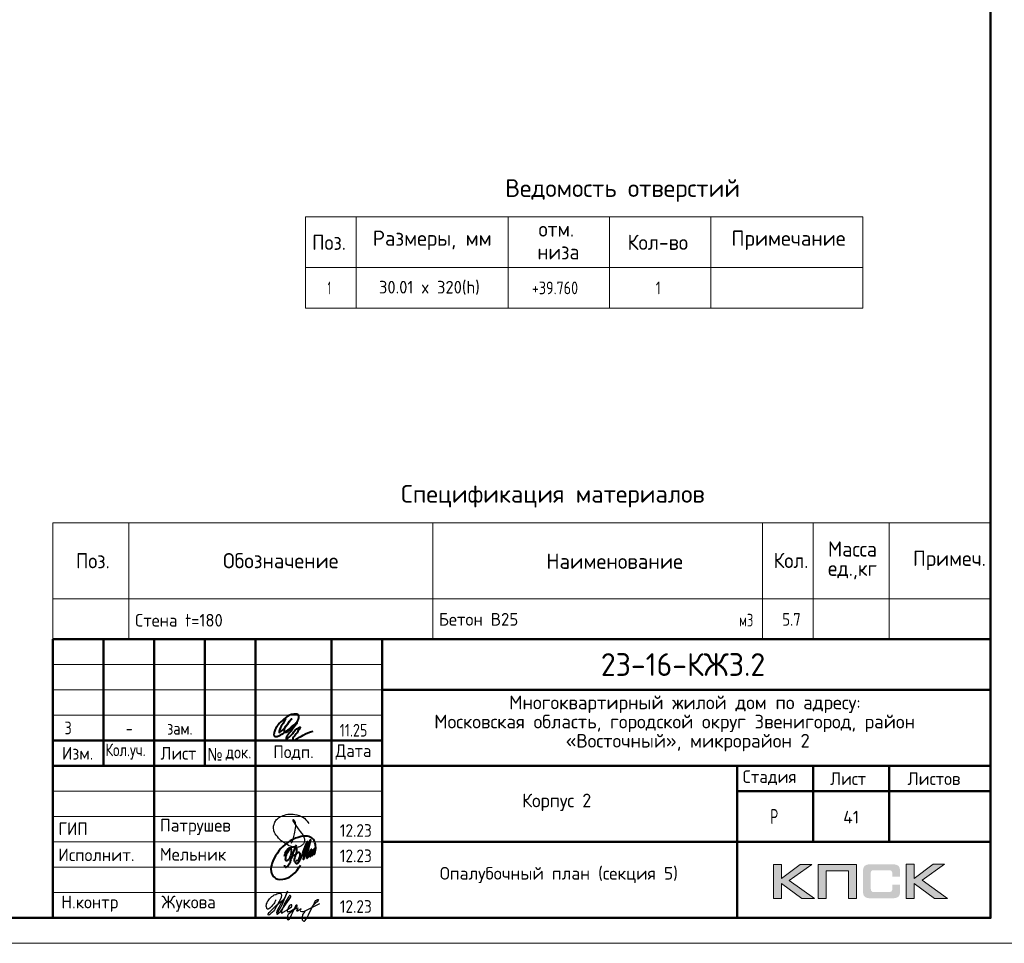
# Model space of a CAD drawing. Header units: millimetres. Extents: x -49773 to 2322955, y -3321 to 58485.
# Tile 565 of 580: x 2240301 to 2259727, y 6225 to 24452. Entities that reach past the tile are written whole.
import ezdxf

# ---------------------------------------------------------------- set-up
doc = ezdxf.new("R2010")
doc.units = ezdxf.units.MM
for name, color, linetype, lineweight in [('Standard', 7, 'Continuous', 25), ('Основная', 7, 'Continuous', 40), ('Стена наружная_ Сайдинг', 7, 'Continuous', 35)]:
    doc.layers.add(name, color=color, linetype=linetype, lineweight=lineweight)
doc.styles.add('GOST 2.304-81', font='txt')
doc.styles.add('GOST AllPlan type A', font='txt')
doc.styles.add('ISOCPEUR', font='txt')
doc.styles.add('Segoe UI Symbol', font='txt')

# ---------------------------------------------------------------- blocks, each defined once
blk = doc.blocks.new('яяя')
at = {"lineweight": 30}
for points in [[(345424, 110432), (345425, 110410), (345424, 110397), (345417, 110379), (345406, 110350), (345390, 110319), (345357, 110275), (345310, 110221), (345265, 110176), (345198, 110110), (345161, 110077), (345133, 110066), (345116, 110066), (345102, 110075), (345090, 110091), (345082, 110115), (345074, 110146), (345066, 110182), (345064, 110206), (345067, 110234), (345077, 110278), (345095, 110320), (345114, 110361), (345134, 110395), (345159, 110428), (345195, 110469), (345228, 110506), (345284, 110560), (345331, 110595), (345379, 110625), (345435, 110648), (345486, 110670), (345532, 110686), (345573, 110696), (345605, 110698), (345621, 110695), (345635, 110687), (345648, 110671), (345656, 110649), (345659, 110625), (345659, 110583), (345656, 110553), (345647, 110523), (345635, 110489), (345387, 110033), (345349, 109985), (345311, 109948), (345247, 109889), (345209, 109858), (345192, 109844), (345180, 109837), (345157, 109833), (345150, 109835), (345140, 109842), (345135, 109856), (345138, 109881), (345148, 109892), (345183, 109930), (345267, 110024), (345343, 110105), (345455, 110213), (345617, 110343), (345775, 110456), (345811, 110526), (345838, 110607), (345890, 110740), (345902, 110771), (345698, 110295), (345672, 110226), (345626, 110132), (345572, 110032), (345518, 109953), (345481, 109918), (345497, 110001), (345567, 110147), (345655, 110301), (345760, 110442)], [(345481, 109918), (345476, 109896), (345475, 109874), (345485, 109861), (345506, 109866), (345539, 109891), (345632, 109983), (345968, 110450), (346022, 110527), (346029, 110560), (346027, 110579), (346026, 110590), (346010, 110605), (345993, 110609), (345975, 110601), (345962, 110584), (345954, 110562), (345857, 110421), (345783, 110292), (345741, 110183), (345701, 110079), (345665, 109985), (345660, 109952), (345666, 109929), (345669, 109915), (345682, 109910), (345702, 109914), (345735, 109941), (345846, 110007), (346065, 110160), (346075, 110193), (346070, 110217), (346066, 110236), (346052, 110241), (346030, 110241), (346007, 110228), (345978, 110203), (345960, 110164), (345892, 110010), (345895, 109986), (345904, 109966), (345925, 109964), (345969, 109968), (346045, 110000), (346218, 110114), (346261, 110154), (346280, 110184), (346282, 110210), (346278, 110225), (346263, 110229), (346241, 110222), (346220, 110198), (346162, 110049), (345989, 109904), (345932, 109849), (345906, 109805), (345891, 109739), (345890, 109690), (345899, 109652), (345924, 109647), (345956, 109655), (345980, 109674), (346058, 109838), (346158, 110046), (346261, 110098), (346314, 110120), (346292, 110079), (346269, 110036), (346261, 110008), (346267, 109998), (346293, 109998), (346363, 110039), (346445, 110095), (346421, 110068), (346414, 110040), (346407, 110011), (346416, 109990), (346466, 109972), (346509, 109977), (346574, 109984), (347172, 110293)], [(346586, 109971), (346543, 109917), (346509, 109873), (346489, 109825), (346475, 109767), (346472, 109710), (346478, 109675), (346485, 109641), (346501, 109621), (346517, 109602), (346542, 109589), (346568, 109592), (346605, 109620), (346680, 109731), (346736, 109842), (346865, 110115), (346962, 110290), (346969, 110318), (346979, 110360), (347013, 110403), (347056, 110434), (347091, 110450), (347109, 110450), (347121, 110434), (347115, 110405), (347072, 110355), (347012, 110307), (346924, 110222)]]:
    blk.add_lwpolyline(points, dxfattribs=at)
blk = doc.blocks.new('Из_буфера32210')
at = {"color": 7, "lineweight": 25}
blk.add_lwpolyline([(357, 84), (386, 160), (399, 213), (405, 239), (412, 268), (420, 299), (427, 339), (434, 380), (437, 414), (438, 442), (436, 466), (430, 489), (425, 504), (417, 519), (409, 531), (405, 535), (403, 536), (400, 539), (394, 541), (387, 543), (383, 542), (379, 539), (377, 534), (377, 528), (379, 523), (438, 428), (470, 382), (484, 365), (504, 341), (528, 310), (551, 280), (562, 264), (575, 247), (582, 235), (589, 220), (599, 198), (606, 184), (610, 167), (611, 155), (612, 143), (611, 127), (609, 116), (603, 96), (596, 82), (588, 69), (579, 56), (563, 43), (551, 34), (539, 25), (524, 16), (511, 10), (494, 5), (481, 3), (456, 0), (432, 1), (415, 3), (396, 6), (375, 11), (355, 19), (336, 24), (310, 31), (293, 39), (269, 53), (243, 69), (223, 80), (202, 93), (180, 109), (152, 128), (126, 152), (98, 182), (77, 211), (52, 241), (32, 266), (20, 293), (8, 329), (3, 348), (1, 373), (0, 393), (1, 417), (6, 440), (13, 454), (20, 476), (26, 497), (38, 517), (47, 529), (60, 548), (75, 563), (95, 581), (115, 593), (135, 606), (161, 618), (187, 628), (213, 638), (251, 647), (282, 653), (319, 655), (353, 655), (384, 652), (418, 648), (460, 641), (503, 628), (544, 611), (579, 594), (611, 573), (639, 545), (666, 515), (679, 496), (694, 471)], dxfattribs=at)
blk = doc.blocks.new('Из_буфера5543')
at = {"layer": 'Основная'}
for points in [[(762, 497), (761, 475), (762, 458), (767, 452), (778, 451), (786, 456), (792, 470), (796, 479), (799, 485), (802, 495), (805, 507), (808, 516), (812, 533), (814, 535), (801, 505), (800, 490), (800, 477), (805, 470), (820, 476), (824, 483), (826, 494), (829, 504), (833, 526), (835, 530), (842, 548), (846, 564), (852, 580), (855, 593), (859, 605), (862, 610), (866, 617), (856, 574), (856, 555), (851, 540), (848, 519), (849, 504), (848, 495), (853, 493), (861, 496), (863, 501), (868, 518), (873, 541), (876, 550), (880, 574), (883, 591), (886, 612), (881, 686), (874, 707), (870, 726), (859, 756), (851, 767), (838, 790), (819, 809), (794, 828), (785, 830), (763, 839), (748, 848), (721, 853), (704, 855), (666, 856), (639, 856), (599, 849), (579, 842), (535, 829), (485, 816), (420, 783), (378, 759), (341, 732), (282, 688), (227, 640), (195, 610), (157, 566), (127, 518), (88, 464), (57, 403), (39, 361), (27, 325), (16, 296), (6, 253), (0, 203), (7, 156), (13, 124), (29, 84), (60, 48), (75, 35), (98, 20), (138, 4), (165, 0), (237, 4), (277, 13), (317, 25), (365, 46), (428, 93), (474, 130), (516, 180), (554, 236), (582, 281)], [(496, 377), (509, 373), (536, 381), (548, 392), (559, 405), (565, 424), (573, 446), (576, 461), (579, 481), (579, 496), (575, 512), (567, 526), (551, 531), (538, 533), (529, 527), (518, 519), (505, 506), (501, 498), (495, 491), (490, 482), (482, 466), (479, 458), (472, 435), (468, 429), (464, 416), (460, 401), (461, 392), (462, 373), (465, 356), (469, 345), (477, 337), (483, 324), (496, 316), (511, 315), (524, 318), (535, 326), (547, 340), (554, 347), (566, 364), (572, 374), (579, 385), (593, 419), (599, 436), (606, 452), (616, 479), (623, 504), (629, 521), (635, 533), (637, 542), (643, 556), (644, 557), (652, 576), (658, 592), (688, 673), (724, 750), (651, 489), (636, 412), (636, 406), (639, 402), (645, 401), (649, 402), (651, 406), (655, 416), (660, 420), (661, 427), (665, 436), (668, 446), (753, 720), (780, 779), (715, 511), (710, 476), (706, 424), (712, 420), (718, 419), (725, 426), (729, 430), (733, 436), (737, 445), (741, 458), (745, 471), (747, 484), (749, 488), (761, 511), (768, 534), (772, 548), (776, 561), (781, 570), (788, 582), (792, 587), (802, 594), (804, 592), (807, 589), (807, 579), (807, 575), (804, 562), (805, 556), (800, 541), (793, 526), (784, 512), (774, 498), (767, 491), (762, 486), (760, 488), (763, 507), (764, 513), (767, 525), (769, 537), (771, 545)], [(265, 457), (281, 514), (299, 558), (312, 579), (332, 604), (345, 612), (360, 622), (376, 623), (382, 623), (387, 620), (391, 616), (396, 603), (399, 595), (402, 580), (403, 561), (401, 532), (394, 489), (386, 464), (379, 450), (372, 431), (365, 419), (358, 406), (348, 395), (338, 381), (328, 373), (313, 368), (304, 368), (296, 375), (294, 382), (290, 395), (293, 410), (293, 423), (297, 453), (305, 480), (308, 489), (320, 515), (328, 532), (344, 563), (361, 581), (377, 600), (395, 620), (414, 636), (448, 646), (472, 651), (482, 649), (493, 639), (502, 619), (507, 608), (508, 574), (505, 541), (499, 519), (483, 494), (469, 476), (459, 470), (443, 469), (439, 469)], [(503, 678), (478, 638), (464, 604), (452, 565), (440, 538), (428, 496), (422, 475), (417, 459), (413, 438), (402, 411), (395, 387), (383, 357), (378, 335), (370, 322), (367, 317), (359, 302), (348, 280), (336, 260), (324, 251), (310, 240), (299, 237), (292, 237), (288, 239), (281, 248), (278, 254), (278, 272), (276, 276), (276, 280)]]:
    blk.add_lwpolyline(points, dxfattribs=at)

msp = doc.modelspace()

# ---------------------------------------------------------------- hatches: boundary and pattern name
h = msp.add_hatch(color=256)
h.paths.add_polyline_path([(2255927.9, 7781.6), (2255700.4, 7781.6), (2255328.4, 7501.6), (2255328.4, 7781.6), (2255170.7, 7781.6), (2255170.7, 7109.5), (2255328.4, 7109.5), (2255328.4, 7404.8), (2255730.8, 7109.5), (2255982.5, 7109.5), (2255481.9, 7464.9)])
h.paths.add_polyline_path([(2256210.7, 7655.1), (2256656, 7655.1), (2256656, 7109.5), (2256812.3, 7109.5), (2256812.3, 7781.6), (2256645.6, 7781.6), (2256054.4, 7781.6), (2256054.4, 7622.6), (2256054.4, 7109.5), (2256210.7, 7109.5)])
h.paths.add_polyline_path([(2257950.4, 7785.1), (2257792.8, 7785.1), (2257792.8, 7112.3), (2257950.4, 7112.3), (2257950.4, 7408.2), (2258352.9, 7112.3), (2258604.6, 7112.3), (2258103.9, 7468.4), (2258549.9, 7785.1), (2258323.1, 7785.1), (2257950.4, 7505)])
msp.add_hatch(color=256).paths.add_polyline_path([(2257661.4, 7710.4), (2257659.3, 7718), (2257656.5, 7724.2), (2257653.1, 7730.5), (2257649.6, 7736.7), (2257646.2, 7741.5), (2257642, 7746.4), (2257637.9, 7751.2), (2257633.7, 7755.4), (2257628.2, 7758.8), (2257622.7, 7763), (2257616.4, 7766.4), (2257609.5, 7769.2), (2257602.6, 7771.9), (2257595, 7774.7), (2257587.4, 7776.8), (2257569.4, 7780.2), (2257550.1, 7783), (2257528.6, 7784.4), (2257505.1, 7785.1), (2257104.1, 7785.1), (2257080.5, 7784.4), (2257059.8, 7783), (2257039.7, 7780.2), (2257022.5, 7776.8), (2257014.2, 7774), (2257006.6, 7771.9), (2256999.6, 7769.2), (2256993.4, 7765.7), (2256987.2, 7763), (2256981, 7758.8), (2256976.1, 7755.4), (2256971.3, 7751.2), (2256967.1, 7746.4), (2256963.7, 7741.5), (2256959.5, 7736.7), (2256956.1, 7730.5), (2256953.3, 7724.2), (2256950.5, 7717.3), (2256947.8, 7710.4), (2256945.7, 7702.8), (2256942.2, 7686.2), (2256939.5, 7668.2), (2256937.4, 7648.2), (2256937.4, 7626), (2256937.4, 7272), (2256937.4, 7249.9), (2256939.5, 7229.8), (2256942.2, 7211.2), (2256945.7, 7194.6), (2256947.8, 7187), (2256950.5, 7180), (2256953.3, 7173.1), (2256956.1, 7166.9), (2256959.5, 7161.4), (2256963.7, 7155.8), (2256967.1, 7151), (2256971.3, 7146.2), (2256976.1, 7142), (2256981.7, 7138.6), (2256987.2, 7135.1), (2256993.4, 7131.6), (2256999.6, 7128.2), (2257007.2, 7126.1), (2257014.2, 7123.3), (2257022.5, 7121.3), (2257039.7, 7117.1), (2257059.8, 7115), (2257081.2, 7113), (2257104.1, 7112.3), (2257505.1, 7112.3), (2257528.6, 7113), (2257550.1, 7114.4), (2257569.4, 7117.1), (2257586.7, 7120.6), (2257595, 7123.3), (2257602.6, 7125.4), (2257609.5, 7128.2), (2257616.4, 7131.6), (2257622.7, 7134.4), (2257628.2, 7138.6), (2257633.7, 7142), (2257637.9, 7146.2), (2257642, 7150.3), (2257646.2, 7155.8), (2257649.6, 7160.7), (2257653.1, 7166.9), (2257656.5, 7173.1), (2257659.3, 7179.4), (2257661.4, 7187), (2257664.1, 7194.6), (2257667.6, 7211.2), (2257670.4, 7229.1), (2257671.8, 7249.9), (2257672.4, 7272), (2257672.4, 7383.3), (2257515.5, 7383.3), (2257515.5, 7292.8), (2257515.5, 7286.5), (2257514.8, 7280.3), (2257513.4, 7274.8), (2257512, 7269.2), (2257509.9, 7264.4), (2257507.9, 7260.3), (2257505.1, 7256.1), (2257501.7, 7252.7), (2257498.2, 7249.2), (2257494, 7246.4), (2257489.2, 7244.4), (2257484.4, 7242.3), (2257479.5, 7240.9), (2257473.3, 7240.2), (2257467.1, 7239.5), (2257460.9, 7238.8), (2257137.2, 7238.8), (2257131.7, 7239.5), (2257126.9, 7240.2), (2257122.7, 7242.3), (2257118.6, 7244.4), (2257114.4, 7247.1), (2257111, 7249.9), (2257107.5, 7253.3), (2257104.7, 7257.5), (2257102, 7261.6), (2257099.9, 7265.8), (2257097.8, 7270.6), (2257096.4, 7275.5), (2257094.4, 7285.2), (2257093.7, 7294.8), (2257093.7, 7617.7), (2257093.7, 7623.3), (2257094.4, 7628.8), (2257095.8, 7633.7), (2257097.1, 7638.5), (2257098.5, 7642.6), (2257100.6, 7646.1), (2257103.4, 7649.6), (2257106.1, 7653), (2257109.6, 7655.8), (2257113, 7658.5), (2257117.2, 7660.6), (2257121.3, 7662), (2257126.2, 7663.4), (2257131, 7664.1), (2257136.6, 7664.8), (2257142.1, 7664.8), (2257460.9, 7664.8), (2257467.1, 7664.8), (2257473.3, 7664.1), (2257478.8, 7662.7), (2257483.7, 7661.3), (2257488.5, 7659.2), (2257493.4, 7657.2), (2257497.5, 7653.7), (2257501, 7650.9), (2257504.4, 7646.8), (2257507.2, 7642.6), (2257509.9, 7638.5), (2257512, 7633.7), (2257513.4, 7628.8), (2257514.8, 7623.3), (2257515.5, 7617.1), (2257515.5, 7610.8), (2257515.5, 7536.8), (2257672.4, 7536.8), (2257672.4, 7626), (2257671.8, 7648.2), (2257670.4, 7668.2), (2257667.6, 7686.2), (2257663.5, 7702.8)])

# ---------------------------------------------------------------- linework, layer by layer
at = {"lineweight": 0}
for points in [[(2255170.7, 7109.5), (2255170.7, 7781.6), (2255328.4, 7781.6), (2255328.4, 7501.6), (2255700.4, 7781.6), (2255927.9, 7781.6), (2255481.9, 7464.9), (2255982.5, 7109.5), (2255730.8, 7109.5), (2255328.4, 7404.8), (2255328.4, 7109.5), (2255170.7, 7109.5)], [(2256210.7, 7109.5), (2256210.7, 7655.1), (2256656, 7655.1), (2256656, 7109.5), (2256812.3, 7109.5), (2256812.3, 7781.6), (2256645.6, 7781.6), (2256054.4, 7781.6), (2256054.4, 7622.6), (2256054.4, 7109.5), (2256210.7, 7109.5)], [(2257792.8, 7112.3), (2257792.8, 7785.1), (2257950.4, 7785.1), (2257950.4, 7505), (2258323.1, 7785.1), (2258549.9, 7785.1), (2258103.9, 7468.4), (2258604.6, 7112.3), (2258352.9, 7112.3), (2257950.4, 7408.2), (2257950.4, 7112.3), (2257792.8, 7112.3)]]:
    msp.add_lwpolyline(points, close=True, dxfattribs=at)
at = {"layer": 'Standard', "color": 7, "linetype": 'Continuous', "lineweight": 13, "transparency": 33554687}
for p, q in [((2245938.4, 20558.3), (2256938.4, 20558.3)), ((2245938.4, 19558.3), (2245938.4, 20558.3)), ((2246938.4, 19558.3), (2246938.4, 20558.3)), ((2249938.4, 19558.3), (2249938.4, 20558.3)), ((2251938.4, 19558.3), (2251938.4, 20558.3)), ((2253938.4, 19558.3), (2253938.4, 20558.3)), ((2256938.4, 19558.3), (2256938.4, 20558.3)), ((2245938.4, 19558.3), (2256938.4, 19558.3)), ((2245938.4, 18758.3), (2245938.4, 19558.3)), ((2246938.4, 18758.3), (2246938.4, 19558.3)), ((2249938.4, 18758.3), (2249938.4, 19558.3)), ((2251938.4, 18758.3), (2251938.4, 19558.3)), ((2253938.4, 18758.3), (2253938.4, 19558.3)), ((2256938.4, 18758.3), (2256938.4, 19558.3)), ((2245938.4, 18758.3), (2256938.4, 18758.3)), ((2240954.9, 14524.7), (2259454.9, 14524.7)), ((2240954.9, 14524.7), (2240954.9, 13024.7)), ((2240954.9, 13024.7), (2240954.9, 14524.7)), ((2242454.9, 14524.7), (2242454.9, 13024.7)), ((2248454.9, 14524.7), (2248454.9, 13024.7)), ((2254954.9, 14524.7), (2254954.9, 13024.7)), ((2255954.9, 14524.7), (2255954.9, 13024.7)), ((2257454.9, 14524.7), (2257454.9, 13024.7)), ((2259454.9, 14524.7), (2259454.9, 13024.7)), ((2259454.9, 13024.7), (2240954.9, 13024.7)), ((2240954.9, 13024.7), (2240954.9, 12224.7)), ((2242454.9, 13024.7), (2242454.9, 12224.7)), ((2248454.9, 13024.7), (2248454.9, 12224.7)), ((2254954.9, 13024.7), (2254954.9, 12224.7)), ((2255954.9, 13024.7), (2255954.9, 12224.7)), ((2257454.9, 13024.7), (2257454.9, 12224.7)), ((2259454.9, 13024.7), (2259454.9, 13024.7)), ((2259454.9, 13024.7), (2259454.9, 12224.7)), ((2240954.9, 12224.7), (2259454.9, 12224.7))]:
    msp.add_line(p, q, dxfattribs=at)
msp.add_lwpolyline([(2217954.9, 6224.7), (2259954.9, 6224.7), (2259954.9, 35924.7), (2217954.9, 35924.7), (2217954.9, 6224.7)], close=True, dxfattribs=at)
at = {"layer": 'Standard', "color": 7, "linetype": 'Continuous', "lineweight": 50, "transparency": 33554687}
msp.add_lwpolyline([(2219954.9, 35424.7), (2259454.9, 35424.7), (2259454.9, 6724.7), (2219954.9, 6724.7), (2219954.9, 35424.7)], close=True, dxfattribs=at)
at = {"layer": 'Основная', "color": 7, "ltscale": 100}
msp.add_spline([(2245547.7, 10662.2), (2245478.3, 10535.8), (2245421.3, 10413.9), (2245421.3, 10386), (2245455.9, 10403.8), (2245553.2, 10509), (2245665.1, 10656.6), (2245584.6, 10552.6), (2245521.9, 10457.5), (2245529.8, 10396), (2245589, 10401.6), (2245667.3, 10467.6), (2245759, 10576.1), (2245810.5, 10680.1), (2245803.8, 10728.2), (2245719.5, 10744.4), (2245645, 10733.8), (2245515.2, 10648.8), (2245397.8, 10539.2), (2245340.8, 10441.9), (2245319.5, 10369.2), (2245320.6, 10322.2), (2245360.9, 10304.3), (2245429.1, 10327.8), (2245617, 10453.1), (2245771.3, 10580.6), (2245615.6, 10369.7), (2245560.1, 10272.4), (2245560, 10254), (2245593.5, 10270.8), (2245687.5, 10368.1), (2245812.7, 10483.3), (2245831.7, 10487.7), (2245813.8, 10445.2), (2245736.8, 10333.4), (2245689.7, 10246.2), (2245696.4, 10227.1), (2245732.2, 10236.1), (2245895.5, 10335.6), (2246090.1, 10413.9)], degree=3, dxfattribs=at)
at = {"layer": 'Стена наружная_ Сайдинг', "color": 7, "linetype": 'Continuous', "lineweight": 50, "transparency": 33554687}
for p, q in [((2240954.8, 12224.7), (2259454.9, 12224.7)), ((2240954.8, 6724.7), (2240954.8, 12224.7)), ((2244954.9, 6724.7), (2244954.9, 12224.7)), ((2259454.9, 12224.7), (2259454.9, 6724.7)), ((2247454.9, 11224.7), (2259454.9, 11224.7)), ((2247454.9, 10224.7), (2240954.8, 10224.7)), ((2240954.8, 9724.7), (2247454.9, 9724.7)), ((2247454.9, 9724.7), (2259454.9, 9724.7)), ((2254454.9, 9224.7), (2259454.9, 9224.7)), ((2247454.9, 8224.7), (2259454.9, 8224.7)), ((2240954.8, 6724.7), (2259454.9, 6724.7))]:
    msp.add_line(p, q, dxfattribs=at)
at = {"layer": 'Стена наружная_ Сайдинг', "color": 7, "linetype": 'Continuous', "lineweight": 13, "transparency": 33554687}
for p, q in [((2240954.8, 11724.7), (2247454.9, 11724.7)), ((2240954.8, 11224.7), (2247454.9, 11224.7)), ((2240954.8, 10724.7), (2247454.9, 10724.7)), ((2240954.8, 9224.7), (2247454.9, 9224.7)), ((2240954.8, 8724.7), (2247454.9, 8724.7)), ((2240954.8, 8224.7), (2247454.9, 8224.7)), ((2240954.8, 7724.7), (2247454.9, 7724.7)), ((2240954.8, 7224.7), (2247454.9, 7224.7))]:
    msp.add_line(p, q, dxfattribs=at)
at = {"layer": 'Стена наружная_ Сайдинг', "color": 7, "linetype": 'Continuous', "lineweight": 50, "transparency": 33554687}
for points in [[(2241954.8, 12224.7), (2241954.8, 10974.7), (2241954.8, 9724.7)], [(2242954.9, 12224.7), (2242954.9, 9474.7), (2242954.9, 6724.7)], [(2243954.9, 12224.7), (2243954.9, 10974.7), (2243954.9, 9724.7)], [(2246454.9, 12224.7), (2246454.9, 9474.7), (2246454.9, 6724.7)], [(2247454.9, 12224.7), (2247454.9, 9474.7), (2247454.9, 6724.7)], [(2254454.9, 6724.7), (2254454.9, 8224.7), (2254454.9, 9724.7)], [(2255954.9, 8224.7), (2255954.9, 8974.7), (2255954.9, 9724.7)], [(2257454.9, 9724.7), (2257454.9, 8974.7), (2257454.9, 8224.7)]]:
    msp.add_lwpolyline(points, dxfattribs=at)

# ---------------------------------------------------------------- block references
at = {"color": 1, "ltscale": 100}
msp.add_blockref('Из_буфера32210', (2245309.9, 8118.4), dxfattribs=at)
at = {"color": 2, "lineweight": 60, "xscale": 0.5, "yscale": 0.5, "zscale": 0.5}
msp.add_blockref('яяя', (2072634.1, -48133.9), dxfattribs=at)
at = {"layer": 'Основная'}
msp.add_blockref('Из_буфера5543', (2245257.4, 7485.8), dxfattribs=at)

# ---------------------------------------------------------------- texts
at = {"layer": 'Standard', "color": 7, "linetype": 'Continuous', "lineweight": 35, "transparency": 33554687, "char_height": 350, "attachment_point": 7, "style": 'ISOCPEUR'}
for s, insert, width in [('\\W0.99;Ведомость отверстий', (2249880.9, 20858.3), 5000.014), ('\\W0.99;Спецификация материалов', (2247824.9, 14824.7), 6119.284)]:
    msp.add_mtext(s, dxfattribs=dict(at, insert=insert, width=width))
at = {"layer": 'Standard', "color": 7, "linetype": 'Continuous', "lineweight": 25, "transparency": 33554687}
for s, insert, char_height, width, attachment_point, style in [('\\W0.93;отм.', (2250538.6, 20170.1), 300, 949.137, 7, 'ISOCPEUR'), ('\\W0.92;Поз.', (2246070.9, 19908.3), 300, 872.987, 7, 'ISOCPEUR'), ('\\W0.97;Размеры, мм', (2247268.4, 19908.3), 300, 2484.949, 7, 'ISOCPEUR'), ('\\W0.95;Кол-во', (2252293.4, 19908.3), 300, 1432.278, 7, 'ISOCPEUR'), ('\\W0.97;Примечание', (2254343.4, 19908.3), 300, 2334.401, 7, 'ISOCPEUR'), ('\\W0.93;низа', (2250516.2, 19720.1), 300, 994.417, 7, 'ISOCPEUR'), ('\\W0.56;1', (2246375.9, 19033.3), 250, 194.435, 7, 'ISOCPEUR'), ('\\W0.95;30.01 x 320(h)', (2247388.4, 19023.3), 250, 2218.041, 7, 'ISOCPEUR'), ('+39.760', (2250406.8, 19033.3), 250, 1090.356, 7, 'GOST AllPlan type A'), ('{\\W0.7800;1}', (2252850.9, 19033.3), 250, 271.994, 7, 'ISOCPEUR'), ('\\W0.95;Масса', (2256248.6, 13856.1), 300, 1252.119, 7, 'ISOCPEUR'), ('\\W0.92;Поз.', (2241410.5, 13624.2), 300, 872.987, 7, 'ISOCPEUR'), ('\\W0.97;Обозначение', (2244314, 13625.6), 300, 2499.411, 7, 'ISOCPEUR'), ('\\W0.98;Наименование', (2250691.6, 13614.7), 300, 2784.801, 7, 'ISOCPEUR'), ('\\W0.93;Кол.', (2255173.7, 13629.2), 300, 888.238, 7, 'ISOCPEUR'), ('\\W0.96;Примеч.', (2257923.9, 13590.3), 300, 1552.772, 7, 'ISOCPEUR'), ('\\W0.94;ед.,кг', (2256248.6, 13406.1), 300, 1175.807, 7, 'ISOCPEUR'), ('\\W0.95;Cтена t=180', (2242570.5, 12474.8), 250, 2017.816, 7, 'ISOCPEUR'), ('\\W0.97;Бетон В25', (2248570.5, 12493.1), 250, 1770.373, 7, 'ISOCPEUR'), ('\\W0.71;м3', (2254493.4, 12477.3), 250, 387.998, 7, 'ISOCPEUR'), ('{\\W0.8500;5.7}', (2255345.7, 12491.5), 250, 655.333, 7, 'ISOCPEUR'), ('\\W0.99;Многоквартирный жилой дом по адресу: ', (2249958.4, 10769.7), 270, 7123.096, 7, 'ISOCPEUR'), ('\\W0.99;Московская область, городской округ Звенигород, район ', (2248480.1, 10391.7), 270, 10078.117, 7, 'ISOCPEUR'), ('\\W0.99;«Восточный», микрорайон 2', (2251072.2, 10013.7), 270, 4896.223, 7, 'ISOCPEUR'), ('3', (2241257, 10599.5), 250, 250, 2, 'GOST 2.304-81'), ('зам.', (2243461.4, 10590.5), 250, 283.333, 2, 'GOST 2.304-81'), ('11.25', (2246615.3, 10304.6), 250, 693.365, 7, 'GOST 2.304-81'), ('-', (2242461.4, 10590.5), 250, 283.333, 2, 'GOST 2.304-81'), ('\\W0.79;Кол.уч.', (2241991.5, 9849.4), 250, 973.664, 7, 'ISOCPEUR'), ('\\W0.93;Изм.', (2241136.1, 9849.4), 250, 752.89, 7, 'ISOCPEUR'), ('\\W0.94;Лист', (2243079.9, 9849.4), 250, 866.919, 7, 'ISOCPEUR'), ('\\W0.91;№', (2244000.3, 9832.1), 250, 477.949, 7, 'Segoe UI Symbol'), ('\\W0.84;док.', (2244364.5, 9832.1), 250, 649.802, 7, 'ISOCPEUR'), ('\\W0.94;Подп.', (2245304.9, 9839), 250, 916.954, 7, 'ISOCPEUR'), ('\\W0.94;Дата', (2246532.1, 9849.4), 250, 967.75, 7, 'ISOCPEUR'), ('\\W0.96;Стадия', (2254565, 9349.4), 250, 1243.911, 7, 'ISOCPEUR'), ('\\W0.94;Лист', (2256292.6, 9349.4), 250, 866.912, 7, 'ISOCPEUR'), ('\\W0.96;Листов', (2257818.5, 9349.4), 250, 1218.997, 7, 'ISOCPEUR'), ('\\W0.96;Корпус 2', (2250212.4, 8834.7), 270, 1614.451, 7, 'ISOCPEUR'), ('\\W0.62;Р', (2255112.6, 8574.7), 300, 276.791, 7, 'ISOCPEUR'), ('\\W0.92;ГИП', (2241065.6, 8362.2), 250, 689.612, 7, 'ISOCPEUR'), ('\\W0.97;Патрушев', (2243065.8, 8362.2), 250, 1670.192, 7, 'ISOCPEUR'), ('\\W0.88;12.23', (2246617.9, 8326), 250, 834.272, 7, 'ISOCPEUR'), ('\\W0.97;Исполнит.', (2241060, 7846.4), 250, 1645.076, 7, 'ISOCPEUR'), ('\\W0.96;Мельник', (2243065.8, 7856.1), 250, 1394.321, 7, 'ISOCPEUR'), ('\\W0.88;12.23', (2246617.9, 7826), 250, 834.272, 7, 'ISOCPEUR'), ('\\W0.96;Н.контр', (2241122.5, 6846.4), 250, 1319.141, 7, 'ISOCPEUR'), ('\\W0.96;Жукова', (2243097.3, 6846.4), 250, 1269.071, 7, 'ISOCPEUR'), ('\\W0.88;12.23', (2246617.9, 6826), 250, 834.272, 7, 'ISOCPEUR')]:
    msp.add_mtext(s, dxfattribs=dict(at, insert=insert, char_height=char_height, width=width, attachment_point=attachment_point, style=style))
at = {"layer": 'Standard', "color": 7, "linetype": 'Continuous', "lineweight": 50, "transparency": 33554687, "insert": (2251767.4, 11499.7), "char_height": 450, "width": 3586.382, "attachment_point": 7, "style": 'ISOCPEUR'}
msp.add_mtext('\\W0.95;23-16-КЖ3.2', dxfattribs=at)
at = {"layer": 'Standard', "color": 7, "linetype": 'Continuous', "lineweight": 13, "transparency": 33554687, "insert": (2256704.9, 8714.7), "char_height": 250, "width": 459.375, "attachment_point": 5, "style": 'ISOCPEUR'}
msp.add_mtext('41', dxfattribs=at)
at = {"layer": 'Standard', "color": 7, "linetype": 'Continuous', "lineweight": 25, "transparency": 33554687, "insert": (2250939.1, 7731.2), "char_height": 250, "width": 6491.875, "attachment_point": 2, "line_spacing_factor": 0.903614}
msp.add_mtext('{\\fISOCPEUR|b0|i0|c0|p0;Опалубочный план (секция 5)}', dxfattribs=at)

doc.saveas('drawing.dxf')
